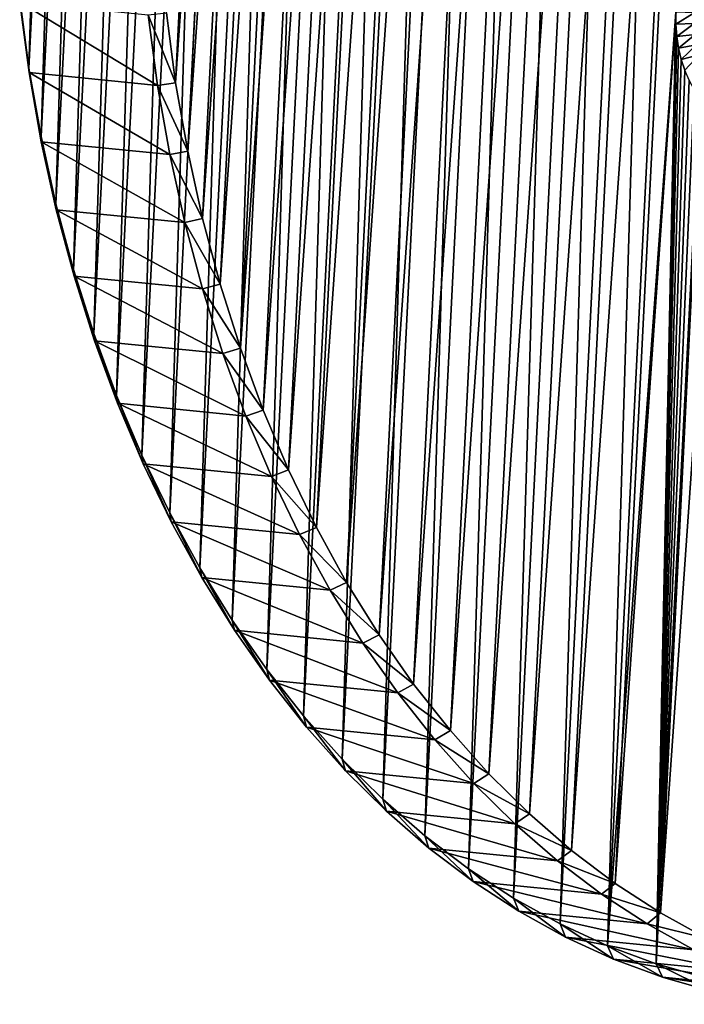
# Model space of a CAD drawing. Header units: millimetres. Extents: x -99 to 221, y -61 to 39.
# Tile 398 of 656: x 146 to 172, y -60 to -23. Entities that reach past the tile are written whole.
import ezdxf

# ---------------------------------------------------------------- set-up
doc = ezdxf.new("R2010")
doc.units = ezdxf.units.MM
doc.header["$LTSCALE"] = 33.374815
for name, color, linetype in [('33', 7, 'CONTINUOUS'), ('34', 7, 'CONTINUOUS'), ('36', 7, 'CONTINUOUS'), ('50', 7, 'CONTINUOUS'), ('51', 7, 'CONTINUOUS'), ('58', 7, 'CONTINUOUS')]:
    doc.layers.add(name, color=color, linetype=linetype)

msp = doc.modelspace()

# ---------------------------------------------------------------- linework, layer by layer
at = {"layer": '33', "color": 5, "linetype": 'Continuous', "true_color": 0x0303ff}
for points in [[(177.115, 35.301, -233.823), (170.672, -56.923, -231.048), (175.231, 34.313, -235.608), (177.115, 35.301, -233.823)], [(172.457, -57.911, -229.165), (170.672, -56.923, -231.048), (177.115, 35.301, -233.823), (172.457, -57.911, -229.165)], [(170.672, -56.923, -231.048), (168.936, -55.792, -232.897), (175.231, 34.313, -235.608), (170.672, -56.923, -231.048)], [(175.231, 34.313, -235.608), (168.936, -55.792, -232.897), (173.383, 33.182, -237.344), (175.231, 34.313, -235.608)], [(168.936, -55.792, -232.897), (167.255, -54.521, -234.705), (173.383, 33.182, -237.344), (168.936, -55.792, -232.897)], [(173.383, 33.182, -237.344), (167.255, -54.521, -234.705), (171.575, 31.911, -239.025), (173.383, 33.182, -237.344)], [(167.255, -54.521, -234.705), (165.635, -53.114, -236.466), (171.575, 31.911, -239.025), (167.255, -54.521, -234.705)], [(171.575, 31.911, -239.025), (165.635, -53.114, -236.466), (169.814, 30.503, -240.645), (171.575, 31.911, -239.025)], [(165.635, -53.114, -236.466), (164.079, -51.575, -238.176), (169.814, 30.503, -240.645), (165.635, -53.114, -236.466)], [(169.814, 30.503, -240.645), (164.079, -51.575, -238.176), (168.104, 28.965, -242.201), (169.814, 30.503, -240.645)], [(164.079, -51.575, -238.176), (162.594, -49.909, -239.828), (168.104, 28.965, -242.201), (164.079, -51.575, -238.176)], [(168.104, 28.965, -242.201), (162.594, -49.909, -239.828), (166.452, 27.299, -243.686), (168.104, 28.965, -242.201)], [(162.594, -49.909, -239.828), (161.183, -48.123, -241.417), (166.452, 27.299, -243.686), (162.594, -49.909, -239.828)], [(166.452, 27.299, -243.686), (161.183, -48.123, -241.417), (164.863, 25.512, -245.097), (166.452, 27.299, -243.686)], [(161.183, -48.123, -241.417), (159.851, -46.22, -242.939), (164.863, 25.512, -245.097), (161.183, -48.123, -241.417)], [(164.863, 25.512, -245.097), (159.851, -46.22, -242.939), (163.341, 23.61, -246.429), (164.863, 25.512, -245.097)], [(159.851, -46.22, -242.939), (158.603, -44.207, -244.388), (163.341, 23.61, -246.429), (159.851, -46.22, -242.939)], [(163.341, 23.61, -246.429), (158.603, -44.207, -244.388), (161.892, 21.597, -247.677), (163.341, 23.61, -246.429)], [(161.892, 21.597, -247.677), (157.442, -42.091, -245.761), (160.519, 19.481, -248.838), (161.892, 21.597, -247.677)], [(158.603, -44.207, -244.388), (157.442, -42.091, -245.761), (161.892, 21.597, -247.677), (158.603, -44.207, -244.388)], [(157.442, -42.091, -245.761), (156.372, -39.878, -247.052), (160.519, 19.481, -248.838), (157.442, -42.091, -245.761)], [(160.519, 19.481, -248.838), (156.372, -39.878, -247.052), (159.228, 17.268, -249.908), (160.519, 19.481, -248.838)], [(156.372, -39.878, -247.052), (155.396, -37.575, -248.258), (159.228, 17.268, -249.908), (156.372, -39.878, -247.052)], [(159.228, 17.268, -249.908), (155.396, -37.575, -248.258), (158.022, 14.965, -250.884), (159.228, 17.268, -249.908)], [(155.396, -37.575, -248.258), (154.518, -35.19, -249.374), (158.022, 14.965, -250.884), (155.396, -37.575, -248.258)], [(158.022, 14.965, -250.884), (154.518, -35.19, -249.374), (156.906, 12.579, -251.762), (158.022, 14.965, -250.884)], [(154.518, -35.19, -249.374), (153.74, -32.729, -250.399), (156.906, 12.579, -251.762), (154.518, -35.19, -249.374)], [(156.906, 12.579, -251.762), (153.74, -32.729, -250.399), (155.881, 10.119, -252.54), (156.906, 12.579, -251.762)], [(153.74, -32.729, -250.399), (153.064, -30.201, -251.327), (155.881, 10.119, -252.54), (153.74, -32.729, -250.399)], [(155.881, 10.119, -252.54), (153.064, -30.201, -251.327), (154.953, 7.591, -253.216), (155.881, 10.119, -252.54)], [(153.064, -30.201, -251.327), (152.494, -27.613, -252.156), (154.953, 7.591, -253.216), (153.064, -30.201, -251.327)], [(154.953, 7.591, -253.216), (152.494, -27.613, -252.156), (154.124, 5.003, -253.786), (154.953, 7.591, -253.216)], [(152.494, -27.613, -252.156), (152.029, -24.974, -252.884), (154.124, 5.003, -253.786), (152.494, -27.613, -252.156)], [(154.124, 5.003, -253.786), (152.029, -24.974, -252.884), (153.396, 2.364, -254.251), (154.124, 5.003, -253.786)], [(152.029, -24.974, -252.884), (151.673, -22.292, -253.509), (153.396, 2.364, -254.251), (152.029, -24.974, -252.884)]]:
    msp.add_3dface(points, dxfattribs=at)
at = {"layer": '34', "color": 5, "linetype": 'Continuous', "true_color": 0x0303ff}
for points in [[(173.385, 36.706, -226.352), (168.642, -58.188, -221.609), (171.268, -22.259, -222.575), (173.385, 36.706, -226.352)], [(173.385, 36.706, -226.352), (171.472, 35.865, -228.181), (168.642, -58.188, -221.609), (173.385, 36.706, -226.352)], [(168.642, -58.188, -221.609), (171.472, 35.865, -228.181), (166.814, -57.347, -223.522), (168.642, -58.188, -221.609)], [(171.472, 35.865, -228.181), (169.589, 34.877, -229.966), (166.814, -57.347, -223.522), (171.472, 35.865, -228.181)], [(166.814, -57.347, -223.522), (169.589, 34.877, -229.966), (165.029, -56.359, -225.406), (166.814, -57.347, -223.522)], [(169.589, 34.877, -229.966), (167.74, 33.746, -231.701), (165.029, -56.359, -225.406), (169.589, 34.877, -229.966)], [(165.029, -56.359, -225.406), (167.74, 33.746, -231.701), (163.293, -55.228, -227.254), (165.029, -56.359, -225.406)], [(167.74, 33.746, -231.701), (165.932, 32.475, -233.382), (163.293, -55.228, -227.254), (167.74, 33.746, -231.701)], [(163.293, -55.228, -227.254), (165.932, 32.475, -233.382), (161.613, -53.957, -229.062), (163.293, -55.228, -227.254)], [(165.932, 32.475, -233.382), (164.171, 31.067, -235.003), (161.613, -53.957, -229.062), (165.932, 32.475, -233.382)], [(164.171, 31.067, -235.003), (162.461, 29.529, -236.558), (159.992, -52.55, -230.824), (164.171, 31.067, -235.003)], [(161.613, -53.957, -229.062), (164.171, 31.067, -235.003), (159.992, -52.55, -230.824), (161.613, -53.957, -229.062)], [(162.461, 29.529, -236.558), (160.81, 27.863, -238.044), (158.436, -51.011, -232.533), (162.461, 29.529, -236.558)], [(159.992, -52.55, -230.824), (162.461, 29.529, -236.558), (158.436, -51.011, -232.533), (159.992, -52.55, -230.824)], [(158.436, -51.011, -232.533), (160.81, 27.863, -238.044), (156.951, -49.345, -234.185), (158.436, -51.011, -232.533)], [(160.81, 27.863, -238.044), (159.22, 26.076, -239.454), (156.951, -49.345, -234.185), (160.81, 27.863, -238.044)], [(156.951, -49.345, -234.185), (159.22, 26.076, -239.454), (155.54, -47.558, -235.774), (156.951, -49.345, -234.185)], [(159.22, 26.076, -239.454), (157.698, 24.174, -240.786), (155.54, -47.558, -235.774), (159.22, 26.076, -239.454)], [(155.54, -47.558, -235.774), (157.698, 24.174, -240.786), (154.208, -45.656, -237.296), (155.54, -47.558, -235.774)], [(157.698, 24.174, -240.786), (156.249, 22.161, -242.034), (154.208, -45.656, -237.296), (157.698, 24.174, -240.786)], [(154.208, -45.656, -237.296), (156.249, 22.161, -242.034), (152.96, -43.643, -238.745), (154.208, -45.656, -237.296)], [(156.249, 22.161, -242.034), (154.877, 20.045, -243.195), (152.96, -43.643, -238.745), (156.249, 22.161, -242.034)], [(152.96, -43.643, -238.745), (154.877, 20.045, -243.195), (151.799, -41.527, -240.118), (152.96, -43.643, -238.745)], [(154.877, 20.045, -243.195), (153.585, 17.832, -244.265), (151.799, -41.527, -240.118), (154.877, 20.045, -243.195)], [(151.799, -41.527, -240.118), (153.585, 17.832, -244.265), (150.729, -39.314, -241.409), (151.799, -41.527, -240.118)], [(153.585, 17.832, -244.265), (152.379, 15.529, -245.241), (150.729, -39.314, -241.409), (153.585, 17.832, -244.265)], [(150.729, -39.314, -241.409), (152.379, 15.529, -245.241), (149.754, -37.011, -242.615), (150.729, -39.314, -241.409)], [(152.379, 15.529, -245.241), (151.263, 13.143, -246.119), (149.754, -37.011, -242.615), (152.379, 15.529, -245.241)], [(149.754, -37.011, -242.615), (151.263, 13.143, -246.119), (148.875, -34.626, -243.732), (149.754, -37.011, -242.615)], [(151.263, 13.143, -246.119), (150.239, 10.683, -246.897), (148.875, -34.626, -243.732), (151.263, 13.143, -246.119)], [(150.239, 10.683, -246.897), (149.31, 8.155, -247.573), (148.097, -32.165, -244.756), (150.239, 10.683, -246.897)], [(148.875, -34.626, -243.732), (150.239, 10.683, -246.897), (148.097, -32.165, -244.756), (148.875, -34.626, -243.732)], [(148.097, -32.165, -244.756), (149.31, 8.155, -247.573), (147.422, -29.637, -245.684), (148.097, -32.165, -244.756)], [(149.31, 8.155, -247.573), (148.481, 5.567, -248.144), (147.422, -29.637, -245.684), (149.31, 8.155, -247.573)], [(147.422, -29.637, -245.684), (148.481, 5.567, -248.144), (146.851, -27.049, -246.514), (147.422, -29.637, -245.684)], [(148.481, 5.567, -248.144), (147.753, 2.928, -248.608), (146.851, -27.049, -246.514), (148.481, 5.567, -248.144)], [(146.851, -27.049, -246.514), (147.753, 2.928, -248.608), (146.386, -24.41, -247.242), (146.851, -27.049, -246.514)], [(147.753, 2.928, -248.608), (147.128, 0.246, -248.964), (146.386, -24.41, -247.242), (147.753, 2.928, -248.608)], [(146.386, -24.41, -247.242), (147.128, 0.246, -248.964), (146.03, -21.728, -247.866), (146.386, -24.41, -247.242)], [(168.642, -58.188, -221.609), (170.509, -58.88, -219.674), (171.268, -22.259, -222.575), (168.642, -58.188, -221.609)], [(171.268, -22.259, -222.575), (170.509, -58.88, -219.674), (171.268, -22.728, -222.528), (171.268, -22.259, -222.575)], [(171.268, -22.728, -222.528), (170.509, -58.88, -219.674), (171.303, -23.19, -222.447), (171.268, -22.728, -222.528)], [(171.303, -23.19, -222.447), (170.509, -58.88, -219.674), (171.372, -23.642, -222.333), (171.303, -23.19, -222.447)], [(171.372, -23.642, -222.333), (170.509, -58.88, -219.674), (171.475, -24.078, -222.186), (171.372, -23.642, -222.333)], [(171.475, -24.078, -222.186), (170.509, -58.88, -219.674), (171.611, -24.493, -222.009), (171.475, -24.078, -222.186)], [(171.611, -24.493, -222.009), (170.509, -58.88, -219.674), (171.777, -24.882, -221.804), (171.611, -24.493, -222.009)], [(171.777, -24.882, -221.804), (170.509, -58.88, -219.674), (171.973, -25.242, -221.572), (171.777, -24.882, -221.804)], [(171.973, -25.242, -221.572), (170.509, -58.88, -219.674), (172.197, -25.568, -221.316), (171.973, -25.242, -221.572)], [(170.509, -58.88, -219.674), (172.407, -59.42, -217.721), (172.197, -25.568, -221.316), (170.509, -58.88, -219.674)]]:
    msp.add_3dface(points, dxfattribs=at)
at = {"layer": '36', "color": 5, "linetype": 'Continuous', "true_color": 0x0303ff}
for points in [[(151.33, -25.077, -252.865), (146.033, -21.875, -248.558), (150.97, -22.368, -253.495), (151.33, -25.077, -252.865)], [(146.392, -24.584, -247.927), (146.033, -21.875, -248.558), (151.33, -25.077, -252.865), (146.392, -24.584, -247.927)], [(146.861, -27.249, -247.192), (146.392, -24.584, -247.927), (151.799, -27.743, -252.129), (146.861, -27.249, -247.192)], [(151.799, -27.743, -252.129), (146.392, -24.584, -247.927), (151.33, -25.077, -252.865), (151.799, -27.743, -252.129)], [(147.438, -29.863, -246.354), (146.861, -27.249, -247.192), (152.376, -30.356, -251.291), (147.438, -29.863, -246.354)], [(152.376, -30.356, -251.291), (146.861, -27.249, -247.192), (151.799, -27.743, -252.129), (152.376, -30.356, -251.291)], [(153.058, -32.91, -250.354), (147.438, -29.863, -246.354), (152.376, -30.356, -251.291), (153.058, -32.91, -250.354)], [(148.12, -32.417, -245.416), (147.438, -29.863, -246.354), (153.058, -32.91, -250.354), (148.12, -32.417, -245.416)], [(148.907, -34.902, -244.382), (148.12, -32.417, -245.416), (153.844, -35.396, -249.319), (148.907, -34.902, -244.382)], [(153.844, -35.396, -249.319), (148.12, -32.417, -245.416), (153.058, -32.91, -250.354), (153.844, -35.396, -249.319)], [(154.731, -37.805, -248.191), (148.907, -34.902, -244.382), (153.844, -35.396, -249.319), (154.731, -37.805, -248.191)], [(149.794, -37.312, -243.254), (148.907, -34.902, -244.382), (154.731, -37.805, -248.191), (149.794, -37.312, -243.254)], [(155.717, -40.131, -246.973), (149.794, -37.312, -243.254), (154.731, -37.805, -248.191), (155.717, -40.131, -246.973)], [(150.779, -39.638, -242.036), (149.794, -37.312, -243.254), (155.717, -40.131, -246.973), (150.779, -39.638, -242.036)], [(156.797, -42.367, -245.669), (150.779, -39.638, -242.036), (155.717, -40.131, -246.973), (156.797, -42.367, -245.669)], [(151.86, -41.873, -240.731), (150.779, -39.638, -242.036), (156.797, -42.367, -245.669), (151.86, -41.873, -240.731)], [(153.033, -44.011, -239.345), (151.86, -41.873, -240.731), (157.97, -44.504, -244.283), (153.033, -44.011, -239.345)], [(157.97, -44.504, -244.283), (151.86, -41.873, -240.731), (156.797, -42.367, -245.669), (157.97, -44.504, -244.283)], [(159.231, -46.537, -242.818), (153.033, -44.011, -239.345), (157.97, -44.504, -244.283), (159.231, -46.537, -242.818)], [(154.293, -46.044, -237.881), (153.033, -44.011, -239.345), (159.231, -46.537, -242.818), (154.293, -46.044, -237.881)], [(160.576, -48.459, -241.281), (154.293, -46.044, -237.881), (159.231, -46.537, -242.818), (160.576, -48.459, -241.281)], [(155.639, -47.966, -236.344), (154.293, -46.044, -237.881), (160.576, -48.459, -241.281), (155.639, -47.966, -236.344)], [(162.001, -50.264, -239.676), (155.639, -47.966, -236.344), (160.576, -48.459, -241.281), (162.001, -50.264, -239.676)], [(157.064, -49.771, -234.738), (155.639, -47.966, -236.344), (162.001, -50.264, -239.676), (157.064, -49.771, -234.738)], [(163.501, -51.946, -238.007), (157.064, -49.771, -234.738), (162.001, -50.264, -239.676), (163.501, -51.946, -238.007)], [(158.564, -51.453, -233.07), (157.064, -49.771, -234.738), (163.501, -51.946, -238.007), (158.564, -51.453, -233.07)], [(165.073, -53.501, -236.281), (158.564, -51.453, -233.07), (163.501, -51.946, -238.007), (165.073, -53.501, -236.281)], [(160.135, -53.007, -231.343), (158.564, -51.453, -233.07), (165.073, -53.501, -236.281), (160.135, -53.007, -231.343)], [(161.772, -54.429, -229.564), (160.135, -53.007, -231.343), (166.71, -54.922, -234.501), (161.772, -54.429, -229.564)], [(166.71, -54.922, -234.501), (160.135, -53.007, -231.343), (165.073, -53.501, -236.281), (166.71, -54.922, -234.501)], [(168.408, -56.206, -232.675), (161.772, -54.429, -229.564), (166.71, -54.922, -234.501), (168.408, -56.206, -232.675)], [(163.47, -55.713, -227.738), (161.772, -54.429, -229.564), (168.408, -56.206, -232.675), (163.47, -55.713, -227.738)], [(170.161, -57.349, -230.808), (163.47, -55.713, -227.738), (168.408, -56.206, -232.675), (170.161, -57.349, -230.808)], [(165.223, -56.855, -225.871), (163.47, -55.713, -227.738), (170.161, -57.349, -230.808), (165.223, -56.855, -225.871)], [(171.964, -58.347, -228.905), (165.223, -56.855, -225.871), (170.161, -57.349, -230.808), (171.964, -58.347, -228.905)], [(167.026, -57.853, -223.968), (165.223, -56.855, -225.871), (171.964, -58.347, -228.905), (167.026, -57.853, -223.968)], [(173.811, -59.196, -226.973), (167.026, -57.853, -223.968), (171.964, -58.347, -228.905), (173.811, -59.196, -226.973)], [(168.873, -58.703, -222.036), (167.026, -57.853, -223.968), (173.811, -59.196, -226.973), (168.873, -58.703, -222.036)], [(175.696, -59.895, -225.018), (168.873, -58.703, -222.036), (173.811, -59.196, -226.973), (175.696, -59.895, -225.018)], [(170.759, -59.401, -220.081), (168.873, -58.703, -222.036), (175.696, -59.895, -225.018), (170.759, -59.401, -220.081)], [(177.614, -60.441, -223.046), (170.759, -59.401, -220.081), (175.696, -59.895, -225.018), (177.614, -60.441, -223.046)], [(172.676, -59.947, -218.108), (170.759, -59.401, -220.081), (177.614, -60.441, -223.046), (172.676, -59.947, -218.108)]]:
    msp.add_3dface(points, dxfattribs=at)
at = {"layer": '50', "color": 5, "linetype": 'Continuous', "true_color": 0x0303ff}
for points in [[(146.03, -21.728, -247.866), (146.033, -21.875, -248.558), (146.392, -24.584, -247.927), (146.03, -21.728, -247.866)], [(146.386, -24.41, -247.242), (146.03, -21.728, -247.866), (146.392, -24.584, -247.927), (146.386, -24.41, -247.242)], [(146.851, -27.049, -246.514), (146.386, -24.41, -247.242), (146.861, -27.249, -247.192), (146.851, -27.049, -246.514)], [(146.386, -24.41, -247.242), (146.392, -24.584, -247.927), (146.861, -27.249, -247.192), (146.386, -24.41, -247.242)], [(146.851, -27.049, -246.514), (146.861, -27.249, -247.192), (147.438, -29.863, -246.354), (146.851, -27.049, -246.514)], [(147.422, -29.637, -245.684), (146.851, -27.049, -246.514), (147.438, -29.863, -246.354), (147.422, -29.637, -245.684)], [(147.422, -29.637, -245.684), (147.438, -29.863, -246.354), (148.12, -32.417, -245.416), (147.422, -29.637, -245.684)], [(148.097, -32.165, -244.756), (147.422, -29.637, -245.684), (148.12, -32.417, -245.416), (148.097, -32.165, -244.756)], [(148.097, -32.165, -244.756), (148.12, -32.417, -245.416), (148.907, -34.902, -244.382), (148.097, -32.165, -244.756)], [(148.875, -34.626, -243.732), (148.097, -32.165, -244.756), (148.907, -34.902, -244.382), (148.875, -34.626, -243.732)], [(149.754, -37.011, -242.615), (148.875, -34.626, -243.732), (149.794, -37.312, -243.254), (149.754, -37.011, -242.615)], [(148.875, -34.626, -243.732), (148.907, -34.902, -244.382), (149.794, -37.312, -243.254), (148.875, -34.626, -243.732)], [(150.729, -39.314, -241.409), (149.754, -37.011, -242.615), (150.779, -39.638, -242.036), (150.729, -39.314, -241.409)], [(149.754, -37.011, -242.615), (149.794, -37.312, -243.254), (150.779, -39.638, -242.036), (149.754, -37.011, -242.615)], [(151.799, -41.527, -240.118), (150.729, -39.314, -241.409), (151.86, -41.873, -240.731), (151.799, -41.527, -240.118)], [(150.729, -39.314, -241.409), (150.779, -39.638, -242.036), (151.86, -41.873, -240.731), (150.729, -39.314, -241.409)], [(151.799, -41.527, -240.118), (151.86, -41.873, -240.731), (153.033, -44.011, -239.345), (151.799, -41.527, -240.118)], [(152.96, -43.643, -238.745), (151.799, -41.527, -240.118), (153.033, -44.011, -239.345), (152.96, -43.643, -238.745)], [(152.96, -43.643, -238.745), (153.033, -44.011, -239.345), (154.293, -46.044, -237.881), (152.96, -43.643, -238.745)], [(154.208, -45.656, -237.296), (152.96, -43.643, -238.745), (154.293, -46.044, -237.881), (154.208, -45.656, -237.296)], [(155.54, -47.558, -235.774), (154.208, -45.656, -237.296), (155.639, -47.966, -236.344), (155.54, -47.558, -235.774)], [(154.208, -45.656, -237.296), (154.293, -46.044, -237.881), (155.639, -47.966, -236.344), (154.208, -45.656, -237.296)], [(156.951, -49.345, -234.185), (155.54, -47.558, -235.774), (157.064, -49.771, -234.738), (156.951, -49.345, -234.185)], [(155.54, -47.558, -235.774), (155.639, -47.966, -236.344), (157.064, -49.771, -234.738), (155.54, -47.558, -235.774)], [(158.436, -51.011, -232.533), (156.951, -49.345, -234.185), (158.564, -51.453, -233.07), (158.436, -51.011, -232.533)], [(156.951, -49.345, -234.185), (157.064, -49.771, -234.738), (158.564, -51.453, -233.07), (156.951, -49.345, -234.185)], [(159.992, -52.55, -230.824), (158.436, -51.011, -232.533), (160.135, -53.007, -231.343), (159.992, -52.55, -230.824)], [(158.436, -51.011, -232.533), (158.564, -51.453, -233.07), (160.135, -53.007, -231.343), (158.436, -51.011, -232.533)], [(161.613, -53.957, -229.062), (159.992, -52.55, -230.824), (161.772, -54.429, -229.564), (161.613, -53.957, -229.062)], [(159.992, -52.55, -230.824), (160.135, -53.007, -231.343), (161.772, -54.429, -229.564), (159.992, -52.55, -230.824)], [(161.613, -53.957, -229.062), (161.772, -54.429, -229.564), (163.47, -55.713, -227.738), (161.613, -53.957, -229.062)], [(163.293, -55.228, -227.254), (161.613, -53.957, -229.062), (163.47, -55.713, -227.738), (163.293, -55.228, -227.254)], [(163.293, -55.228, -227.254), (163.47, -55.713, -227.738), (165.223, -56.855, -225.871), (163.293, -55.228, -227.254)], [(165.029, -56.359, -225.406), (163.293, -55.228, -227.254), (165.223, -56.855, -225.871), (165.029, -56.359, -225.406)], [(166.814, -57.347, -223.522), (165.029, -56.359, -225.406), (167.026, -57.853, -223.968), (166.814, -57.347, -223.522)], [(165.029, -56.359, -225.406), (165.223, -56.855, -225.871), (167.026, -57.853, -223.968), (165.029, -56.359, -225.406)], [(168.642, -58.188, -221.609), (166.814, -57.347, -223.522), (168.873, -58.703, -222.036), (168.642, -58.188, -221.609)], [(166.814, -57.347, -223.522), (167.026, -57.853, -223.968), (168.873, -58.703, -222.036), (166.814, -57.347, -223.522)], [(170.509, -58.88, -219.674), (168.642, -58.188, -221.609), (170.759, -59.401, -220.081), (170.509, -58.88, -219.674)], [(168.642, -58.188, -221.609), (168.873, -58.703, -222.036), (170.759, -59.401, -220.081), (168.642, -58.188, -221.609)], [(172.407, -59.42, -217.721), (170.509, -58.88, -219.674), (172.676, -59.947, -218.108), (172.407, -59.42, -217.721)], [(170.509, -58.88, -219.674), (170.759, -59.401, -220.081), (172.676, -59.947, -218.108), (170.509, -58.88, -219.674)]]:
    msp.add_3dface(points, dxfattribs=at)
at = {"layer": '51', "color": 5, "linetype": 'Continuous', "true_color": 0x0303ff}
for points in [[(151.673, -22.292, -253.509), (152.029, -24.974, -252.884), (150.97, -22.368, -253.495), (151.673, -22.292, -253.509)], [(152.029, -24.974, -252.884), (151.33, -25.077, -252.865), (150.97, -22.368, -253.495), (152.029, -24.974, -252.884)], [(152.029, -24.974, -252.884), (152.494, -27.613, -252.156), (151.33, -25.077, -252.865), (152.029, -24.974, -252.884)], [(152.494, -27.613, -252.156), (151.799, -27.743, -252.129), (151.33, -25.077, -252.865), (152.494, -27.613, -252.156)], [(152.494, -27.613, -252.156), (153.064, -30.201, -251.327), (151.799, -27.743, -252.129), (152.494, -27.613, -252.156)], [(153.064, -30.201, -251.327), (152.376, -30.356, -251.291), (151.799, -27.743, -252.129), (153.064, -30.201, -251.327)], [(153.064, -30.201, -251.327), (153.74, -32.729, -250.399), (152.376, -30.356, -251.291), (153.064, -30.201, -251.327)], [(153.74, -32.729, -250.399), (153.058, -32.91, -250.354), (152.376, -30.356, -251.291), (153.74, -32.729, -250.399)], [(153.74, -32.729, -250.399), (154.518, -35.19, -249.374), (153.058, -32.91, -250.354), (153.74, -32.729, -250.399)], [(154.518, -35.19, -249.374), (153.844, -35.396, -249.319), (153.058, -32.91, -250.354), (154.518, -35.19, -249.374)], [(154.518, -35.19, -249.374), (155.396, -37.575, -248.258), (153.844, -35.396, -249.319), (154.518, -35.19, -249.374)], [(155.396, -37.575, -248.258), (154.731, -37.805, -248.191), (153.844, -35.396, -249.319), (155.396, -37.575, -248.258)], [(155.396, -37.575, -248.258), (156.372, -39.878, -247.052), (154.731, -37.805, -248.191), (155.396, -37.575, -248.258)], [(156.372, -39.878, -247.052), (155.717, -40.131, -246.973), (154.731, -37.805, -248.191), (156.372, -39.878, -247.052)], [(156.372, -39.878, -247.052), (157.442, -42.091, -245.761), (155.717, -40.131, -246.973), (156.372, -39.878, -247.052)], [(157.442, -42.091, -245.761), (156.797, -42.367, -245.669), (155.717, -40.131, -246.973), (157.442, -42.091, -245.761)], [(157.442, -42.091, -245.761), (158.603, -44.207, -244.388), (156.797, -42.367, -245.669), (157.442, -42.091, -245.761)], [(158.603, -44.207, -244.388), (157.97, -44.504, -244.283), (156.797, -42.367, -245.669), (158.603, -44.207, -244.388)], [(158.603, -44.207, -244.388), (159.851, -46.22, -242.939), (157.97, -44.504, -244.283), (158.603, -44.207, -244.388)], [(159.851, -46.22, -242.939), (159.231, -46.537, -242.818), (157.97, -44.504, -244.283), (159.851, -46.22, -242.939)], [(159.851, -46.22, -242.939), (161.183, -48.123, -241.417), (159.231, -46.537, -242.818), (159.851, -46.22, -242.939)], [(161.183, -48.123, -241.417), (160.576, -48.459, -241.281), (159.231, -46.537, -242.818), (161.183, -48.123, -241.417)], [(161.183, -48.123, -241.417), (162.594, -49.909, -239.828), (160.576, -48.459, -241.281), (161.183, -48.123, -241.417)], [(162.594, -49.909, -239.828), (162.001, -50.264, -239.676), (160.576, -48.459, -241.281), (162.594, -49.909, -239.828)], [(162.594, -49.909, -239.828), (164.079, -51.575, -238.176), (162.001, -50.264, -239.676), (162.594, -49.909, -239.828)], [(164.079, -51.575, -238.176), (163.501, -51.946, -238.007), (162.001, -50.264, -239.676), (164.079, -51.575, -238.176)], [(164.079, -51.575, -238.176), (165.635, -53.114, -236.466), (163.501, -51.946, -238.007), (164.079, -51.575, -238.176)], [(165.635, -53.114, -236.466), (165.073, -53.501, -236.281), (163.501, -51.946, -238.007), (165.635, -53.114, -236.466)], [(165.635, -53.114, -236.466), (167.255, -54.521, -234.705), (165.073, -53.501, -236.281), (165.635, -53.114, -236.466)], [(167.255, -54.521, -234.705), (166.71, -54.922, -234.501), (165.073, -53.501, -236.281), (167.255, -54.521, -234.705)], [(167.255, -54.521, -234.705), (168.936, -55.792, -232.897), (166.71, -54.922, -234.501), (167.255, -54.521, -234.705)], [(168.936, -55.792, -232.897), (168.408, -56.206, -232.675), (166.71, -54.922, -234.501), (168.936, -55.792, -232.897)], [(168.936, -55.792, -232.897), (170.672, -56.923, -231.048), (168.408, -56.206, -232.675), (168.936, -55.792, -232.897)], [(170.672, -56.923, -231.048), (170.161, -57.349, -230.808), (168.408, -56.206, -232.675), (170.672, -56.923, -231.048)], [(170.672, -56.923, -231.048), (172.457, -57.911, -229.165), (170.161, -57.349, -230.808), (170.672, -56.923, -231.048)], [(172.457, -57.911, -229.165), (171.964, -58.347, -228.905), (170.161, -57.349, -230.808), (172.457, -57.911, -229.165)]]:
    msp.add_3dface(points, dxfattribs=at)
at = {"layer": '58', "color": 5, "linetype": 'Continuous', "true_color": 0x0303ff}
for points in [[(171.268, -22.259, -222.575), (171.268, -22.728, -222.528), (171.975, -22.286, -222.575), (171.268, -22.259, -222.575)], [(171.268, -22.728, -222.528), (171.975, -22.702, -222.533), (171.975, -22.286, -222.575), (171.268, -22.728, -222.528)], [(171.268, -22.728, -222.528), (171.303, -23.19, -222.447), (171.975, -22.702, -222.533), (171.268, -22.728, -222.528)], [(171.303, -23.19, -222.447), (172.005, -23.113, -222.461), (171.975, -22.702, -222.533), (171.303, -23.19, -222.447)], [(171.303, -23.19, -222.447), (171.372, -23.642, -222.333), (172.005, -23.113, -222.461), (171.303, -23.19, -222.447)], [(171.372, -23.642, -222.333), (172.067, -23.515, -222.359), (172.005, -23.113, -222.461), (171.372, -23.642, -222.333)], [(171.372, -23.642, -222.333), (171.475, -24.078, -222.186), (172.067, -23.515, -222.359), (171.372, -23.642, -222.333)], [(171.475, -24.078, -222.186), (172.159, -23.902, -222.229), (172.067, -23.515, -222.359), (171.475, -24.078, -222.186)], [(171.475, -24.078, -222.186), (171.611, -24.493, -222.009), (172.159, -23.902, -222.229), (171.475, -24.078, -222.186)]]:
    msp.add_3dface(points, dxfattribs=at)

doc.saveas('drawing.dxf')
